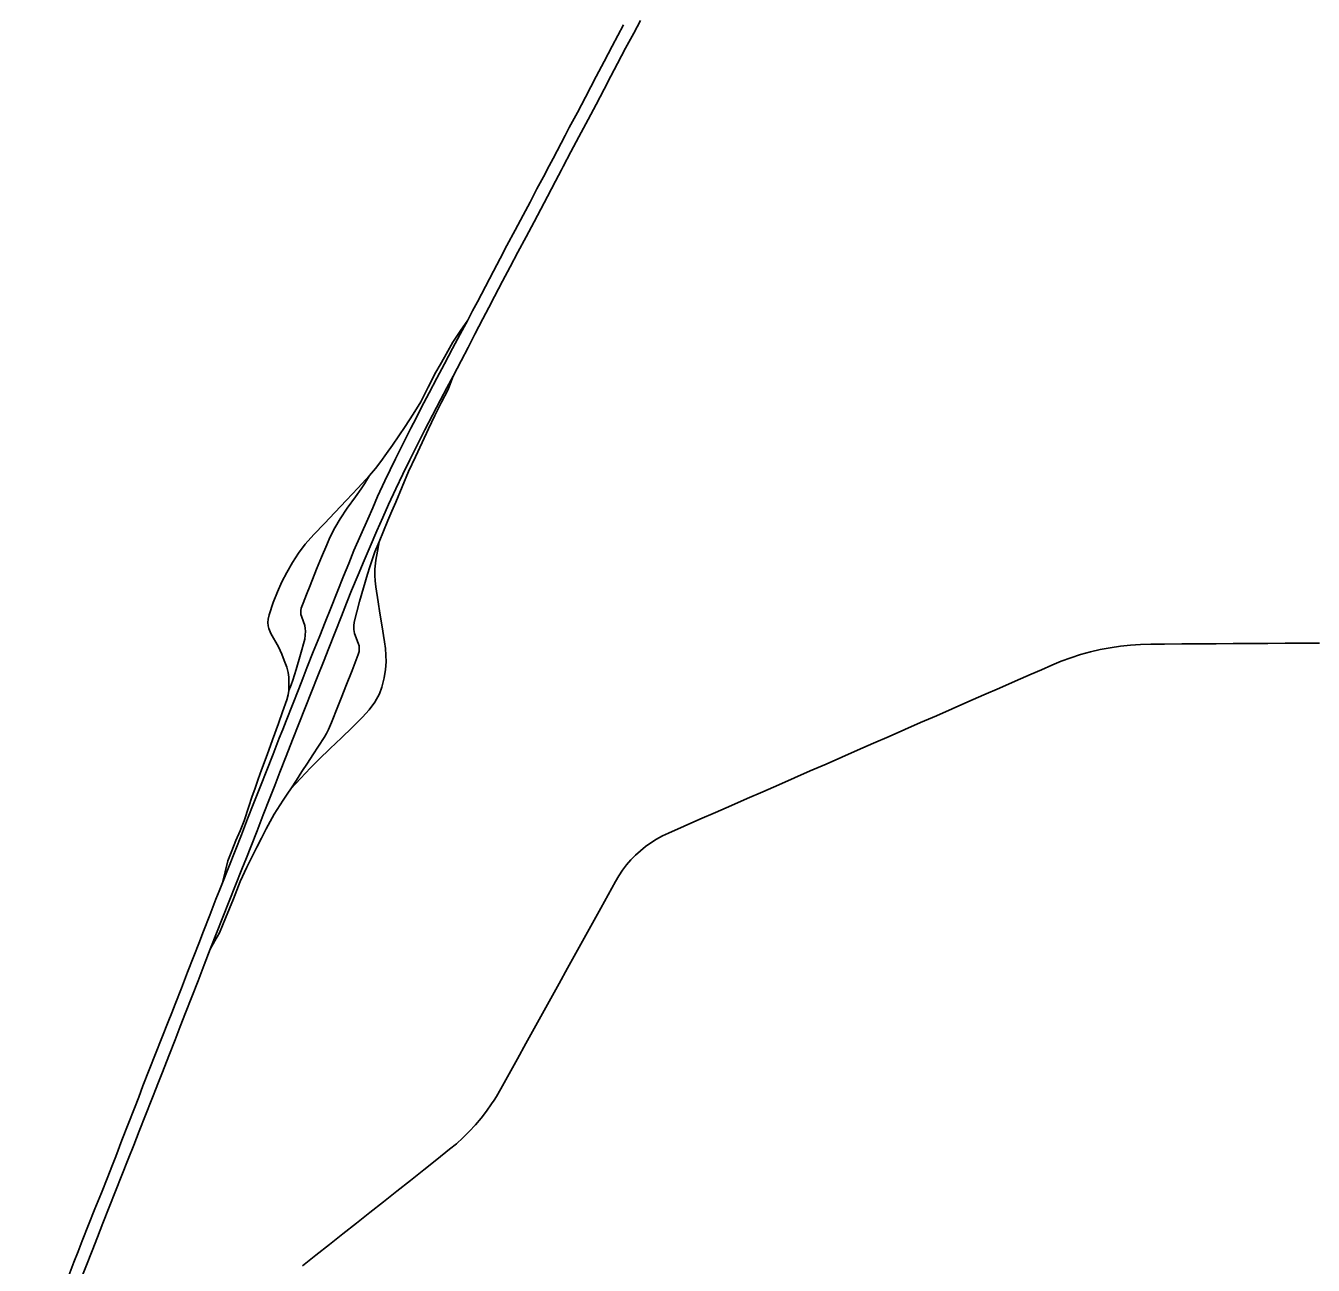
# Model space of a CAD drawing. Extents: x 0 to 34, y 0 to 22.
# Drawn here: x 5.5151 to 5.6335, y 20.0242 to 20.1381 of the extents above; entities that cross this region are included whole.
import ezdxf

# ---------------------------------------------------------------- set-up
doc = ezdxf.new("R2010")
doc.units = 0
for name, color, linetype in [('GM_X_Interchange_Ramps', 7, 'Continuous'), ('GM_X_Interstate_Route', 7, 'Continuous'), ('GM_X_State_Route', 7, 'Continuous')]:
    doc.layers.add(name, color=color, linetype=linetype)

msp = doc.modelspace()

# ---------------------------------------------------------------- linework, layer by layer
at = {"layer": 'GM_X_Interchange_Ramps'}
for points in [[(5.55575, 20.11106), (5.55507, 20.11004), (5.55439, 20.10902), (5.55361, 20.10764), (5.55321, 20.10695), (5.55281, 20.10626), (5.55212, 20.1049), (5.55144, 20.10355), (5.55073, 20.10242), (5.55002, 20.10129), (5.54943, 20.10042), (5.54883, 20.09956), (5.5483, 20.0988), (5.54777, 20.09805), (5.54727, 20.09742), (5.54673, 20.09677), (5.54626, 20.09601), (5.54597, 20.09555), (5.54544, 20.09481), (5.54469, 20.09378), (5.54402, 20.09281), (5.54354, 20.09198), (5.54309, 20.09108), (5.5428, 20.09042), (5.54232, 20.08929), (5.54185, 20.08816), (5.54127, 20.08669), (5.54094, 20.08586), (5.54062, 20.08504), (5.54044, 20.08458), (5.54041, 20.08437), (5.54043, 20.08401), (5.54047, 20.08387), (5.54066, 20.08334), (5.54077, 20.08301), (5.54082, 20.08274), (5.54084, 20.08247), (5.54078, 20.08173), (5.54039, 20.08035), (5.53999, 20.07897), (5.53969, 20.07798), (5.53953, 20.07755), (5.53931, 20.07702), (5.53925, 20.07664), (5.53912, 20.07616), (5.53874, 20.07507), (5.53836, 20.07399), (5.53781, 20.0725), (5.53731, 20.07113), (5.5368, 20.06975), (5.5365, 20.0689), (5.53621, 20.06806), (5.53593, 20.06722), (5.53565, 20.06638), (5.53522, 20.06507), (5.53483, 20.06415), (5.53444, 20.06324), (5.53408, 20.06231), (5.53372, 20.06137), (5.53346, 20.06036), (5.53321, 20.05935)], [(5.5321, 20.05327), (5.53252, 20.05402), (5.53293, 20.05478), (5.53351, 20.05611), (5.53386, 20.05701), (5.53422, 20.0579), (5.53453, 20.05869), (5.53484, 20.05948), (5.53546, 20.06079), (5.53592, 20.06172), (5.53638, 20.06265), (5.5368, 20.06348), (5.53723, 20.06431), (5.53798, 20.06566), (5.53878, 20.06696), (5.53921, 20.06759), (5.5395, 20.06799), (5.54001, 20.06879), (5.54052, 20.06958), (5.54102, 20.07035), (5.54151, 20.07112), (5.54204, 20.07192), (5.54257, 20.07271), (5.54277, 20.07307), (5.54295, 20.07345), (5.54323, 20.07409), (5.54381, 20.07556), (5.54418, 20.07649), (5.54454, 20.07742), (5.54512, 20.07888), (5.5457, 20.08034), (5.54577, 20.08062), (5.54579, 20.08091), (5.54577, 20.08113), (5.54569, 20.08139), (5.54536, 20.08228), (5.5453, 20.08263), (5.54529, 20.08298), (5.54531, 20.0833), (5.54557, 20.08425), (5.54582, 20.08519), (5.54618, 20.08645), (5.54654, 20.08771), (5.54675, 20.08838), (5.54699, 20.08912), (5.54723, 20.08977), (5.54762, 20.09068), (5.54802, 20.09167), (5.54842, 20.09266), (5.54878, 20.0935), (5.54914, 20.09434), (5.54973, 20.09574), (5.55032, 20.09714), (5.55095, 20.09848), (5.55157, 20.09982), (5.55215, 20.10106), (5.55273, 20.1023), (5.55335, 20.1035), (5.55397, 20.10469), (5.55441, 20.10591)], [(5.54673, 20.09677), (5.54567, 20.09561), (5.54461, 20.0945), (5.54355, 20.09339), (5.54258, 20.09238), (5.54161, 20.09137), (5.54081, 20.09047), (5.5402, 20.08964), (5.53964, 20.08878), (5.53912, 20.08786), (5.53868, 20.08701), (5.53828, 20.08608), (5.53786, 20.08511), (5.5375, 20.08399), (5.53742, 20.08358), (5.5374, 20.08327), (5.53742, 20.08297), (5.53748, 20.08271), (5.53767, 20.08227), (5.53835, 20.08103), (5.53866, 20.08036), (5.5389, 20.07979), (5.53912, 20.07916), (5.53924, 20.07869), (5.5393, 20.07827), (5.53933, 20.0779), (5.53931, 20.07702)], [(5.5395, 20.06799), (5.5404, 20.06896), (5.5413, 20.06992), (5.54208, 20.0707), (5.54312, 20.07169), (5.54415, 20.07268), (5.54512, 20.07363), (5.54609, 20.07458), (5.54669, 20.07524), (5.54723, 20.07596), (5.54764, 20.07671), (5.54787, 20.07734), (5.54808, 20.07819), (5.5482, 20.07896), (5.54825, 20.07966), (5.54824, 20.08027), (5.5482, 20.0809), (5.5481, 20.08149), (5.54785, 20.08305), (5.54768, 20.08412), (5.54751, 20.08518), (5.5473, 20.08655), (5.54725, 20.08711), (5.54722, 20.08758), (5.54723, 20.08816), (5.54732, 20.08901), (5.54746, 20.08983), (5.54762, 20.09068)]]:
    msp.add_lwpolyline(points, dxfattribs=at)
at = {"layer": 'GM_X_Interstate_Route'}
for points in [[(5.52719, 20.04066), (5.52722, 20.04074), (5.52772, 20.04198), (5.52829, 20.04346), (5.52886, 20.04493), (5.52934, 20.04617), (5.52982, 20.04741), (5.5304, 20.04889), (5.53097, 20.05036), (5.53154, 20.05182), (5.5321, 20.05327), (5.53268, 20.05474), (5.53326, 20.05621), (5.53384, 20.05768), (5.53442, 20.05916), (5.53501, 20.06063), (5.53541, 20.06165), (5.53581, 20.06266), (5.53639, 20.06414), (5.53696, 20.06561), (5.53754, 20.06708), (5.53802, 20.06831), (5.5385, 20.06954), (5.53908, 20.07101), (5.53966, 20.07249), (5.54024, 20.07396), (5.54082, 20.07543), (5.5414, 20.0769), (5.54198, 20.07837), (5.54249, 20.07965), (5.54299, 20.08093), (5.54357, 20.0824), (5.54415, 20.08387), (5.5446, 20.08504), (5.54506, 20.08622), (5.54568, 20.08767), (5.54623, 20.08897), (5.54678, 20.09026), (5.54741, 20.09171), (5.54795, 20.09292), (5.54848, 20.09413), (5.54916, 20.09556), (5.54979, 20.09689), (5.55042, 20.09822), (5.55113, 20.09963), (5.55182, 20.10098), (5.55251, 20.10233), (5.55325, 20.10373), (5.55383, 20.10482), (5.55441, 20.10591), (5.55514, 20.10732), (5.55578, 20.10854), (5.55642, 20.10977), (5.55715, 20.11117), (5.55768, 20.1122), (5.55822, 20.11323), (5.55896, 20.11463), (5.55966, 20.11596), (5.56037, 20.11729), (5.56111, 20.11869), (5.56185, 20.12008), (5.56247, 20.12125), (5.56309, 20.12242), (5.56382, 20.12382), (5.56437, 20.12487), (5.56437, 20.12487), (5.56452, 20.12516), (5.56522, 20.1265), (5.56597, 20.12789), (5.5664, 20.12868), (5.56683, 20.12947), (5.56756, 20.13087), (5.56829, 20.13228), (5.5689, 20.13345), (5.56952, 20.13463), (5.57026, 20.13603), (5.57101, 20.13742), (5.57163, 20.13857)], [(5.52591, 20.04071), (5.52649, 20.04218), (5.52707, 20.04366), (5.52765, 20.04513), (5.52823, 20.0466), (5.52855, 20.04741), (5.52887, 20.04822), (5.52944, 20.04969), (5.53001, 20.05117), (5.53059, 20.05264), (5.53103, 20.05378), (5.53147, 20.05492), (5.53205, 20.05639), (5.53262, 20.05786), (5.53292, 20.0586), (5.53321, 20.05935), (5.53379, 20.06082), (5.53437, 20.06229), (5.53495, 20.06377), (5.53553, 20.06524), (5.53611, 20.06671), (5.53641, 20.06747), (5.53671, 20.06823), (5.53729, 20.0697), (5.53786, 20.07117), (5.53844, 20.07265), (5.53875, 20.07344), (5.53906, 20.07423), (5.53964, 20.0757), (5.54022, 20.07717), (5.5406, 20.07813), (5.54098, 20.0791), (5.54156, 20.08057), (5.54215, 20.08204), (5.54265, 20.08332), (5.54316, 20.08459), (5.54375, 20.08606), (5.54434, 20.08753), (5.54482, 20.08871), (5.54529, 20.08988), (5.54593, 20.09133), (5.54656, 20.09278), (5.54702, 20.09382), (5.54747, 20.09486), (5.54815, 20.09629), (5.54864, 20.09729), (5.54912, 20.0983), (5.54983, 20.09971), (5.55054, 20.10112), (5.55101, 20.10205), (5.55147, 20.10298), (5.55222, 20.10438), (5.55292, 20.10572), (5.55363, 20.10705), (5.55437, 20.10845), (5.55506, 20.10975), (5.55575, 20.11106), (5.55619, 20.1119), (5.55664, 20.11274), (5.55738, 20.11414), (5.55811, 20.11554), (5.55874, 20.11672), (5.55936, 20.1179), (5.5601, 20.1193), (5.56084, 20.12069), (5.56148, 20.1219), (5.56212, 20.1231), (5.56286, 20.1245), (5.56306, 20.12488), (5.56306, 20.12488), (5.5636, 20.1259), (5.56434, 20.1273), (5.56472, 20.12801), (5.56509, 20.12873), (5.56583, 20.13013), (5.56657, 20.13153), (5.56706, 20.13247), (5.56756, 20.13342), (5.5683, 20.13482), (5.56904, 20.13621), (5.56956, 20.13719), (5.57007, 20.13817)], [(5.51514, 20.00993), (5.5155, 20.01086), (5.51607, 20.01233), (5.51665, 20.01381), (5.51722, 20.01528), (5.5177, 20.01652), (5.51837, 20.01822), (5.51875, 20.01923), (5.51932, 20.0207), (5.5197, 20.02166), (5.52007, 20.02262), (5.52065, 20.02409), (5.52123, 20.02556), (5.52172, 20.02682), (5.52222, 20.02809), (5.5228, 20.02956), (5.52338, 20.03103), (5.52396, 20.0325), (5.52455, 20.03397), (5.52506, 20.03526), (5.52557, 20.03656), (5.52615, 20.03803), (5.52673, 20.0395), (5.52719, 20.04066)], [(5.519, 20.02305), (5.51957, 20.02452), (5.51995, 20.02551), (5.52033, 20.02649), (5.52092, 20.02796), (5.5215, 20.02943), (5.52209, 20.0309), (5.52267, 20.03237), (5.52304, 20.0333), (5.52342, 20.03424), (5.52398, 20.03571), (5.52455, 20.03719), (5.52512, 20.03867), (5.52552, 20.03969), (5.52591, 20.04071)]]:
    msp.add_lwpolyline(points, dxfattribs=at)
at = {"layer": 'GM_X_State_Route'}
for points in [[(5.55819, 20.03941), (5.55839, 20.03973), (5.5588, 20.04043), (5.55956, 20.04182), (5.56033, 20.0432), (5.56109, 20.04459), (5.56186, 20.04597), (5.56262, 20.04736), (5.56339, 20.04874), (5.56415, 20.05013), (5.56492, 20.05151), (5.56568, 20.0529), (5.56645, 20.05428), (5.56721, 20.05567), (5.56798, 20.05705), (5.56865, 20.05827), (5.56933, 20.0595), (5.56964, 20.06002), (5.56998, 20.06052), (5.57035, 20.06101), (5.57074, 20.06147), (5.57117, 20.0619), (5.57162, 20.06231), (5.57209, 20.0627), (5.57259, 20.06305), (5.5731, 20.06337), (5.57364, 20.06367), (5.57419, 20.06393), (5.57563, 20.06456), (5.57708, 20.0652), (5.57853, 20.06583), (5.57998, 20.06647), (5.58143, 20.0671), (5.58288, 20.06773), (5.58433, 20.06837), (5.58578, 20.069), (5.58723, 20.06964), (5.58868, 20.07027), (5.59013, 20.07091), (5.59158, 20.07154), (5.59303, 20.07218), (5.59447, 20.07281), (5.59592, 20.07344), (5.59737, 20.07408), (5.59882, 20.07471), (5.60027, 20.07535), (5.60172, 20.07598), (5.60317, 20.07662), (5.60462, 20.07725), (5.60607, 20.07789), (5.60752, 20.07852), (5.60848, 20.07894), (5.60944, 20.07936), (5.6103, 20.07972), (5.61118, 20.08004), (5.61207, 20.08033), (5.61297, 20.08058), (5.61388, 20.08079), (5.6148, 20.08096), (5.61573, 20.0811), (5.61666, 20.0812), (5.61759, 20.08127), (5.61852, 20.08129), (5.61978, 20.0813), (5.62137, 20.08131), (5.62295, 20.08132), (5.62453, 20.08133), (5.62611, 20.08134), (5.62769, 20.08135), (5.62928, 20.08136), (5.63086, 20.08137), (5.63244, 20.08138), (5.63402, 20.08139)], [(5.54056, 20.02418), (5.5418, 20.02517), (5.54304, 20.02615), (5.54428, 20.02713), (5.54552, 20.02811), (5.54676, 20.02909), (5.548, 20.03007), (5.54924, 20.03105), (5.55049, 20.03203), (5.55173, 20.03301), (5.55291, 20.03395), (5.55409, 20.03489), (5.55472, 20.0354), (5.55532, 20.03595), (5.5559, 20.03652), (5.55646, 20.03712), (5.55698, 20.03774), (5.55748, 20.03838), (5.55795, 20.03905), (5.55819, 20.03941)]]:
    msp.add_lwpolyline(points, dxfattribs=at)

doc.saveas('drawing.dxf')
